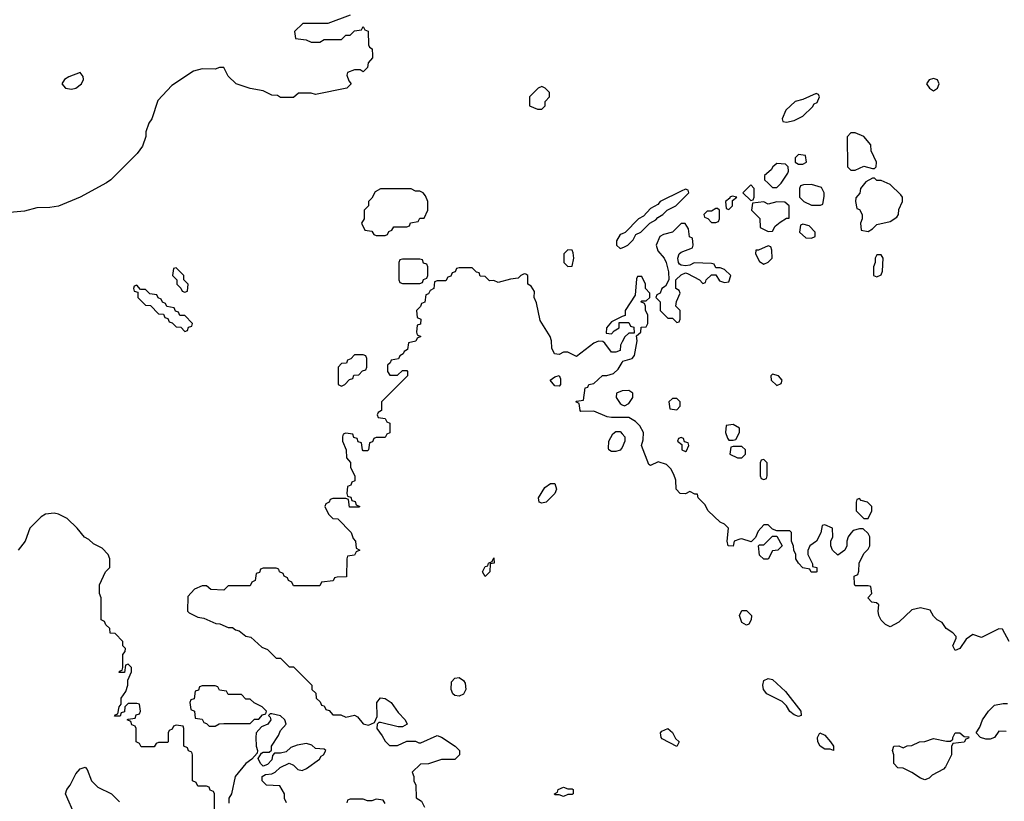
# Model space of a CAD drawing. Header units: inches. Extents: x 2348352 to 2479776, y 460422 to 613655.
# Tile 474 of 590: x 2447232 to 2451755, y 546576 to 550165. Entities that reach past the tile are written whole.
import ezdxf

# ---------------------------------------------------------------- set-up
doc = ezdxf.new("R2010")
doc.units = ezdxf.units.IN
doc.header["$MEASUREMENT"] = 0
for name, color, linetype in [('C4544', 7, 'Continuous'), ('C4545', 7, 'Continuous'), ('C4554', 7, 'Continuous')]:
    doc.layers.add(name, color=color, linetype=linetype)

msp = doc.modelspace()

# ---------------------------------------------------------------- linework, layer by layer
at = {"layer": 'C4544', "color": 4}
for points, elevation in [([(2448851.9, 550000), (2448852, 549990), (2448832.7, 549967.3), (2448830, 549946), (2448810, 549926), (2448795.3, 549935.3), (2448770, 549935.3), (2448738, 549922), (2448734, 549910), (2448743.6, 549883.6), (2448754, 549870), (2448734, 549850), (2448590, 549822), (2448570, 549828), (2448512.7, 549827.3), (2448490, 549808), (2448430, 549808), (2448416.4, 549816.4), (2448390, 549818), (2448350, 549838), (2448290, 549848.7), (2448226, 549870), (2448190, 549906), (2448170, 549946), (2448150, 549946), (2448130, 549938), (2448070, 549939), (2448030, 549929), (2447930, 549862), (2447866.4, 549793.6), (2447838, 549710), (2447824.7, 549690), (2447811.3, 549650), (2447810.9, 549629.1), (2447795.3, 549584.7), (2447772, 549550), (2447651, 549430), (2447630, 549416), (2447510, 549349.3), (2447410, 549309.3), (2447370, 549302.7), (2447310, 549301.2), (2447254.4, 549285.6), (2447170, 549277.6)], 36), ([(2450000, 549182.1), (2449990, 549178), (2449974, 549150), (2449974, 549130), (2449990, 549114), (2450000, 549118)], 44), ([(2450000, 548685.7), (2449992, 548670), (2449990, 548646), (2449970, 548638), (2449950, 548638), (2449920.4, 548680.4), (2449910, 548688), (2449890, 548688.7), (2449870, 548679), (2449790, 548618), (2449750, 548638), (2449730, 548638), (2449710, 548628), (2449688, 548630), (2449676.4, 548656.4), (2449675.3, 548690), (2449668.7, 548710), (2449623.2, 548783.2), (2449605.6, 548865.6), (2449595.3, 548890), (2449596.4, 548916.4), (2449582, 548942), (2449566, 548950), (2449566, 548990), (2449556.4, 548996.4), (2449550, 548998), (2449534, 548990), (2449522, 548978), (2449486.4, 548973.6), (2449430, 548958), (2449410, 548968), (2449390, 548966), (2449370, 548986), (2449347.3, 548987.3), (2449342, 549002), (2449330, 549006), (2449310, 549026), (2449250, 549026), (2449238, 549022), (2449232.7, 549007.3), (2449218, 549002), (2449212.7, 548987.3), (2449198, 548982), (2449190, 548966), (2449150, 548966), (2449138, 548962), (2449134, 548930), (2449118, 548922), (2449110, 548906), (2449098, 548902), (2449092.7, 548867.3), (2449078, 548862), (2449072.7, 548847.3), (2449054, 548830), (2449058, 548798), (2449074, 548790), (2449072.7, 548767.3), (2449058, 548762), (2449054, 548730), (2449058, 548718), (2449074, 548710), (2449058, 548702), (2449051.6, 548688.4), (2449018, 548682), (2449014, 548650), (2448998, 548642), (2448994, 548630), (2448978, 548622), (2448971.6, 548608.4), (2448938, 548602), (2448934, 548590), (2448922, 548578), (2448922, 548550), (2448932.7, 548532.7), (2448967.3, 548532.7), (2448990, 548554), (2449010, 548554), (2449014, 548550), (2449014, 548530), (2448894, 548410), (2448894, 548370), (2448878, 548362), (2448874, 548350), (2448878, 548338), (2448910, 548334), (2448918, 548318), (2448932.7, 548312.7), (2448932.7, 548267.3), (2448918, 548262), (2448910, 548246), (2448870, 548246), (2448858, 548242), (2448852.7, 548227.3), (2448838, 548222), (2448834, 548190), (2448830, 548186), (2448810, 548186), (2448806, 548190), (2448802, 548222), (2448787.3, 548227.3), (2448782, 548242), (2448767.3, 548247.3), (2448762, 548262), (2448730, 548266), (2448718, 548262), (2448714, 548250), (2448714, 548230), (2448732, 548190), (2448732.7, 548152.7), (2448751.6, 548131.6), (2448752, 548110), (2448771.6, 548068.4), (2448772, 548048), (2448758, 548042), (2448752.7, 548027.3), (2448738, 548022), (2448734, 547990), (2448738, 547978), (2448752.7, 547972.7), (2448758, 547958), (2448772.7, 547952.7), (2448778, 547938), (2448794, 547930), (2448790, 547926), (2448747.3, 547927.3), (2448742, 547962), (2448730, 547966), (2448670, 547966), (2448658, 547962), (2448654, 547950), (2448638, 547942), (2448634, 547930), (2448650, 547894), (2448670, 547874), (2448692.7, 547872.7), (2448754, 547810), (2448763.6, 547783.6), (2448774, 547770), (2448778, 547738), (2448794, 547730), (2448778, 547722), (2448770, 547706), (2448738, 547702), (2448734, 547690), (2448732.7, 547607.3), (2448690, 547606), (2448678, 547602), (2448671.6, 547588.4), (2448618, 547582), (2448610, 547566), (2448490, 547566), (2448482, 547582), (2448466, 547590), (2448462, 547602), (2448446, 547610), (2448442, 547622), (2448426, 547630), (2448422, 547642), (2448410, 547646), (2448350, 547646), (2448338, 547642), (2448332.7, 547627.3), (2448318, 547622), (2448314, 547590), (2448298, 547582), (2448290, 547566), (2448190, 547566), (2448170, 547546), (2448110, 547548), (2448090, 547566), (2448070, 547566), (2448034, 547550), (2448003.6, 547516.4), (2448002, 547450), (2448010, 547442), (2448050, 547422), (2448076.9, 547416.9), (2448132.7, 547392.7), (2448151.6, 547391.6), (2448190, 547374), (2448210, 547374), (2448223.6, 547363.6), (2448239.6, 547359.6), (2448270, 547334), (2448294, 547330), (2448343.6, 547283.6), (2448370, 547274), (2448410, 547234), (2448430, 547234), (2448470, 547194), (2448490, 547194), (2448574, 547110), (2448574, 547090), (2448592.7, 547072.7), (2448594, 547050), (2448612.7, 547032.7), (2448618, 547018), (2448630, 547014), (2448638, 546998), (2448652.7, 546992.7), (2448670, 546974), (2448707.3, 546972.7), (2448730, 546962), (2448770, 546972), (2448783.6, 546963.6), (2448810, 546932), (2448834.6, 546925.4), (2448862, 546938), (2448874.6, 546965.4), (2448872.7, 547030), (2448890, 547050.8), (2448910, 547048), (2448938, 547030), (2448970, 546984.7), (2449002, 546950), (2449012, 546930), (2448990, 546918), (2448970, 546918), (2448890, 546938), (2448882, 546938), (2448874, 546930), (2448872, 546910), (2448897.3, 546877.3), (2448910, 546852), (2448930, 546832), (2448967.3, 546832.7), (2449010, 546852), (2449050, 546852), (2449064.7, 546844.7), (2449074.6, 546845.4), (2449150, 546878), (2449170, 546871.3), (2449232, 546830), (2449252, 546810), (2449252, 546790), (2449230, 546768), (2449170, 546768.7), (2449110, 546748), (2449072.7, 546747.3), (2449034, 546710), (2449042, 546690), (2449042, 546670), (2449052, 546650), (2449052.7, 546592.7), (2449076.9, 546576.9), (2449092, 546550)], 44), ([(2450000, 548801.4), (2449950, 548778), (2449926.8, 548750), (2449925.4, 548725.4), (2449950, 548722), (2449963.1, 548736.9), (2449986, 548750), (2449986, 548774), (2450000, 548774)], 44), ([(2450000, 548338), (2449950, 548338), (2449930, 548342), (2449870, 548368), (2449810, 548366), (2449806, 548370), (2449802, 548402), (2449786, 548410), (2449790, 548414), (2449822, 548418), (2449830, 548474), (2449842, 548478), (2449846, 548490), (2449870, 548494), (2449909.1, 548530.9), (2449928.4, 548531.6), (2449959, 548541), (2449980.4, 548559.6), (2450000, 548591.7)], 44), ([(2450000, 548460.4), (2449999.6, 548460.4), (2449974, 548450), (2449972, 548430), (2449990, 548402), (2450000, 548397)], 44), ([(2450000, 548200.8), (2449999.8, 548200.2), (2449990, 548188.7), (2449970, 548182), (2449950, 548182), (2449938, 548190), (2449936.4, 548196.4), (2449938, 548230), (2449956.4, 548263.6), (2449970, 548274), (2449990, 548274), (2450000, 548263.1)], 44), ([(2448126, 546530), (2448126, 546610), (2448122, 546622), (2448107.3, 546627.3), (2448102, 546642), (2448090, 546646), (2448050, 546646), (2448042, 546662), (2448026, 546670), (2448026, 546790), (2448022, 546802), (2448007.3, 546807.3), (2448002, 546822), (2447986, 546830), (2447986, 546910), (2447982, 546922), (2447950, 546926), (2447938, 546922), (2447932.7, 546907.3), (2447918, 546902), (2447914, 546890), (2447914, 546850), (2447910, 546846), (2447870, 546846), (2447858, 546842), (2447850, 546826), (2447790, 546826), (2447782, 546842), (2447766, 546850), (2447766, 546910), (2447762, 546922), (2447747.3, 546927.3), (2447742, 546942), (2447726, 546950), (2447730, 546954), (2447762, 546958), (2447767.3, 546972.7), (2447782, 546978), (2447786, 546990), (2447782, 547022), (2447770, 547026), (2447730, 547026), (2447714, 547010), (2447712.7, 546987.3), (2447698, 546982), (2447692.7, 546967.3), (2447667.3, 546967.3), (2447670, 546974), (2447682, 546978), (2447688, 547010), (2447698, 547022), (2447698, 547050), (2447719, 547081), (2447728, 547110), (2447728, 547132), (2447746, 547170), (2447746, 547190), (2447730, 547206), (2447718, 547202), (2447712.7, 547167.3), (2447688.4, 547168.4), (2447690, 547174), (2447702, 547178), (2447706, 547190), (2447706, 547250), (2447716.4, 547263.6), (2447718, 547278), (2447706, 547290), (2447706, 547310), (2447670, 547346), (2447648, 547348), (2447646, 547370), (2447627.3, 547387.3), (2447622, 547402), (2447606, 547410), (2447606, 547510), (2447598, 547530), (2447598, 547570), (2447626, 547630), (2447646, 547650), (2447646, 547690), (2447638, 547710), (2447610, 547738), (2447570, 547758), (2447550, 547778), (2447528.9, 547788.9), (2447495.3, 547830), (2447450, 547874), (2447410, 547894), (2447390, 547899), (2447350, 547894), (2447330, 547882), (2447278.8, 547830), (2447257.3, 547770), (2447224, 547730)], 44), ([(2448458, 546570), (2448448.7, 546588.7), (2448448, 546610), (2448427.3, 546647.3), (2448366, 546650), (2448346, 546670), (2448346, 546690), (2448360.4, 546699.6), (2448390, 546702), (2448406, 546710), (2448428.4, 546731.6), (2448470, 546752), (2448490, 546742), (2448510, 546722), (2448530, 546718), (2448550, 546726.8), (2448608.7, 546770), (2448616.5, 546783.5), (2448628, 546790), (2448638, 546810), (2448630, 546815.3), (2448590, 546818), (2448573.6, 546833.6), (2448550, 546842), (2448506.4, 546833.6), (2448476.9, 546823.1), (2448456, 546804), (2448430, 546798), (2448402, 546798), (2448392.7, 546787.3), (2448390, 546766), (2448370, 546746), (2448350, 546738), (2448338, 546750), (2448327.3, 546772.7), (2448342, 546798), (2448350, 546802), (2448378, 546802), (2448388.4, 546811.6), (2448389, 546830), (2448421.2, 546878.8), (2448430, 546902), (2448455.3, 546930), (2448449, 546950), (2448430, 546969), (2448390, 546978), (2448382, 546978), (2448374, 546970), (2448382, 546962), (2448384.7, 546950), (2448371.3, 546930), (2448342, 546918), (2448318.8, 546890), (2448316.3, 546870), (2448318.8, 546830), (2448324.7, 546810), (2448322, 546798), (2448298, 546770), (2448270, 546749.2), (2448221, 546690), (2448204.7, 546610), (2448192, 546590), (2448192.7, 546567.3)], 44), ([(2447486, 546510), (2447442, 546610), (2447448, 546630), (2447464, 546650), (2447490, 546702), (2447510, 546724.7), (2447532.7, 546732.7), (2447542, 546722), (2447562, 546670), (2447590, 546642), (2447654, 546610), (2447690, 546574)], 44), ([(2448910, 546566), (2448902, 546582), (2448870, 546586), (2448850, 546578), (2448830, 546578), (2448810, 546586), (2448750, 546586), (2448738, 546582), (2448734, 546570)], 44)]:
    msp.add_lwpolyline(points, dxfattribs=dict(at, elevation=elevation))
for points, elevation in [([(2447510, 549922), (2447456.8, 549903.2), (2447438, 549890), (2447424.7, 549870), (2447442, 549850), (2447470, 549845.5), (2447490, 549850.8), (2447516, 549870), (2447525.2, 549890), (2447524, 549904)], 36), ([(2449630, 549858), (2449614, 549850), (2449574, 549810), (2449574, 549770), (2449610, 549754), (2449630, 549754), (2449646, 549770), (2449646, 549790), (2449666, 549810), (2449666, 549830), (2449646, 549850)], 44), ([(2449030, 549388), (2448890, 549388), (2448865.4, 549374.6), (2448850, 549346), (2448834, 549330), (2448834, 549310), (2448814, 549290), (2448814, 549250), (2448802, 549230), (2448818, 549198), (2448850, 549194), (2448858, 549178), (2448870, 549174), (2448910, 549174), (2448922, 549178), (2448927.3, 549192.7), (2448942, 549198), (2448950, 549214), (2449010, 549214), (2449022, 549218), (2449027.3, 549232.7), (2449062, 549238), (2449070, 549254), (2449090, 549254), (2449106, 549290), (2449106, 549330), (2449096.4, 549356.4), (2449086, 549370), (2449070, 549378), (2449050, 549378)], 44), ([(2449750, 549108), (2449732, 549090), (2449732, 549050), (2449750, 549032), (2449770, 549034), (2449777.2, 549070), (2449774, 549094), (2449770, 549106)], 44), ([(2449070, 549066), (2448990, 549066), (2448978, 549062), (2448974, 549050), (2448974, 548970), (2448978, 548958), (2448990, 548954), (2449070, 548954), (2449082, 548958), (2449087.3, 548972.7), (2449102, 548978), (2449106, 548990), (2449106, 549030), (2449102, 549042), (2449087.3, 549047.3), (2449082, 549062)], 44), ([(2447950, 549026), (2447938, 549022), (2447934, 548990), (2447954, 548970), (2447954, 548950), (2447972.7, 548932.7), (2447978, 548918), (2447990, 548914), (2448002, 548918), (2448006, 548950), (2447986, 548970), (2447986, 548990)], 44), ([(2447770, 548946), (2447758, 548942), (2447754, 548930), (2447758, 548918), (2447774, 548914), (2447774, 548890), (2447810, 548854), (2447832.7, 548852.7), (2447870, 548814), (2447892.7, 548812.7), (2447898, 548798), (2447912.7, 548792.7), (2447918, 548778), (2447932.7, 548772.7), (2447950, 548754), (2447972.7, 548752.7), (2447990, 548734), (2448002, 548738), (2448007.3, 548752.7), (2448022, 548758), (2448026, 548770), (2447990, 548806), (2447967.3, 548807.3), (2447962, 548822), (2447947.3, 548827.3), (2447942, 548842), (2447907.3, 548847.3), (2447902, 548862), (2447887.3, 548867.3), (2447882, 548882), (2447867.3, 548887.3), (2447862, 548902), (2447830, 548906), (2447810, 548926), (2447786, 548926)], 44), ([(2448810, 548626), (2448770, 548626), (2448752.7, 548607.3), (2448738, 548602), (2448732.7, 548587.3), (2448710, 548586), (2448694, 548570), (2448694, 548490), (2448710, 548482), (2448726, 548490), (2448747.3, 548512.7), (2448762, 548518), (2448767.3, 548532.7), (2448790, 548534), (2448807.3, 548552.7), (2448822, 548558), (2448826, 548570), (2448826, 548610), (2448822, 548622)], 44), ([(2449710, 548482), (2449690, 548484), (2449669.3, 548510), (2449690, 548524.7), (2449710, 548532), (2449716, 548516), (2449716, 548490)], 44), ([(2449630, 547945.2), (2449618, 547950), (2449615.3, 547970), (2449643.7, 548016.3), (2449670, 548034.8), (2449690, 548036), (2449698, 548010), (2449690.4, 547989.7), (2449650, 547949.4)], 44), ([(2449370, 547608), (2449358, 547630), (2449370, 547654), (2449382, 547658), (2449386, 547670), (2449402, 547678), (2449410, 547694), (2449411, 547670), (2449392.7, 547667.3), (2449391, 547630)], 44), ([(2448130, 547106), (2448070, 547106), (2448058, 547102), (2448052.7, 547087.3), (2448038, 547082), (2448032.7, 547047.3), (2448018, 547042), (2448014, 547030), (2448018, 546998), (2448034, 546990), (2448038, 546958), (2448070, 546954), (2448078, 546938), (2448090, 546934), (2448102, 546922), (2448130, 546922), (2448148.4, 546931.6), (2448170, 546934), (2448290, 546934), (2448310, 546954), (2448330, 546954), (2448347.3, 546972.7), (2448362, 546978), (2448366, 546990), (2448346, 547010), (2448308.4, 547028.4), (2448290, 547046), (2448270, 547046), (2448250, 547066), (2448190, 547066), (2448182, 547082), (2448150, 547086), (2448142, 547102)], 44), ([(2449250, 547059), (2449230, 547062), (2449222, 547070), (2449214, 547090), (2449215.3, 547124.7), (2449230, 547142), (2449250, 547144.7), (2449271.1, 547131.1), (2449278.8, 547118.8), (2449281, 547090), (2449270, 547068.7)], 44), ([(2449750, 546634), (2449770, 546634), (2449774, 546630), (2449774, 546610), (2449770, 546608), (2449750, 546608), (2449730, 546598), (2449710, 546606), (2449690, 546606), (2449688, 546610), (2449702, 546618), (2449706, 546630), (2449730, 546642)], 44)]:
    msp.add_lwpolyline(points, close=True, dxfattribs=dict(at, elevation=elevation))
at = {"layer": 'C4545', "color": 4, "elevation": 36}
msp.add_lwpolyline([(2448750, 550186), (2448647.3, 550147.3), (2448532.7, 550147.3), (2448494, 550110), (2448498, 550078), (2448547.3, 550072.7), (2448570, 550062), (2448610, 550062), (2448630, 550074), (2448710, 550074), (2448730, 550094), (2448750, 550094), (2448770, 550114), (2448802, 550118), (2448810, 550134), (2448818, 550118), (2448832.7, 550112.7), (2448834, 550050), (2448838, 550038), (2448851.6, 550031.6), (2448851.9, 550000)], dxfattribs=at)
at = {"layer": 'C4554', "color": 4, "elevation": 44}
for points in [[(2451430, 549895.3), (2451410, 549888), (2451398, 549870), (2451412, 549850), (2451430, 549838), (2451448, 549850), (2451455.3, 549870), (2451448.4, 549888.4)], [(2450890, 549826), (2450830, 549798), (2450794, 549790), (2450752, 549750), (2450734, 549710), (2450738, 549698), (2450754, 549694), (2450790, 549702), (2450830, 549722), (2450874.6, 549765.4), (2450882, 549778), (2450894.6, 549785.4), (2450906, 549810), (2450902, 549822)], [(2451070, 549646), (2451050, 549646), (2451032.7, 549627.3), (2451034, 549490), (2451050, 549474), (2451070, 549474), (2451110, 549492), (2451150, 549482), (2451158, 549482), (2451166, 549490), (2451168, 549510), (2451143.1, 549563.1), (2451142, 549590), (2451110, 549628)], [(2450710, 549504), (2450691.3, 549490), (2450684.7, 549475.3), (2450654, 549450), (2450654, 549430), (2450670, 549414), (2450690, 549394), (2450710, 549394), (2450730, 549414), (2450760.2, 549459.8), (2450764, 549470), (2450762, 549490), (2450750, 549502)], [(2450810, 549546), (2450794, 549530), (2450794, 549510), (2450810, 549502), (2450830, 549502), (2450846, 549510), (2450842, 549542)], [(2451158, 549438), (2451150, 549438), (2451119.6, 549420.4), (2451094, 549390), (2451091.6, 549368.4), (2451072.7, 549347.3), (2451072, 549330), (2451078, 549298), (2451090, 549294), (2451102, 549270), (2451102, 549250), (2451094, 549230), (2451098, 549198), (2451130, 549192), (2451150, 549204.7), (2451170, 549224.7), (2451230, 549238), (2451262, 549258), (2451269, 549271), (2451270, 549294), (2451288, 549330), (2451288, 549350), (2451280.4, 549360.4), (2451230, 549408), (2451190, 549426), (2451170, 549426)], [(2450590, 549406), (2450554, 549370), (2450590, 549334), (2450602, 549338), (2450606, 549350), (2450606, 549390)], [(2450870, 549408.7), (2450832.7, 549407.3), (2450818, 549402), (2450814, 549390), (2450814, 549350), (2450834, 549330), (2450870, 549314), (2450910, 549314), (2450922, 549318), (2450927.3, 549352.7), (2450928, 549370), (2450914.6, 549394.6)], [(2450505.4, 549354.6), (2450494, 549350), (2450494, 549346), (2450474, 549330), (2450478, 549298), (2450490, 549294), (2450506, 549310), (2450506, 549334), (2450526, 549350)], [(2450710, 549328), (2450670, 549318), (2450650, 549328), (2450598, 549322), (2450594, 549290), (2450631.6, 549251.6), (2450634, 549210), (2450670, 549192), (2450690, 549194), (2450703.1, 549216.9), (2450724.7, 549235.3), (2450754, 549254), (2450766, 549254), (2450766, 549310), (2450747.3, 549327.3)], [(2450438, 549298), (2450430, 549298), (2450410, 549286), (2450390, 549286), (2450374, 549270), (2450378, 549258), (2450392.7, 549252.7), (2450410, 549234), (2450430, 549234), (2450442, 549238), (2450446, 549250), (2450446, 549290)], [(2450270, 549228.7), (2450230.9, 549189.1), (2450190, 549179), (2450172, 549170), (2450156, 549130), (2450163.6, 549103.6), (2450192, 549070), (2450202, 549050), (2450212.7, 549007.3), (2450214, 548970), (2450198, 548942), (2450182, 548930), (2450174, 548910), (2450158, 548902), (2450154, 548890), (2450174, 548870), (2450174, 548830), (2450210, 548794), (2450230, 548794), (2450250, 548774), (2450262, 548778), (2450266, 548790), (2450266, 548830), (2450246, 548850), (2450248.4, 548871.6), (2450266, 548910), (2450262, 548922), (2450246, 548930), (2450246, 548970), (2450270, 548994), (2450290, 549002), (2450299.6, 548999.6), (2450354, 548970), (2450370, 548954), (2450382, 548958), (2450386, 548970), (2450410, 548994), (2450430, 548994), (2450446, 548966), (2450470, 548958), (2450490, 548962), (2450498, 548990), (2450470, 549018), (2450450, 549026), (2450430, 549026), (2450422, 549042), (2450410, 549046), (2450330, 549048), (2450310, 549038), (2450290, 549035.3), (2450270, 549038), (2450263.1, 549043.1), (2450258, 549050), (2450255.3, 549070), (2450262, 549090), (2450270, 549098), (2450322, 549118), (2450326, 549130), (2450322, 549162), (2450308.4, 549168.4), (2450304, 549204), (2450288.4, 549228.4)], [(2450830, 549226), (2450818, 549222), (2450814, 549190), (2450843.6, 549163.6), (2450870, 549162), (2450886, 549170), (2450886, 549190), (2450858, 549218)], [(2450670, 549126), (2450626, 549106), (2450614, 549106), (2450612, 549090), (2450630, 549054), (2450650, 549042), (2450670, 549052), (2450688, 549070), (2450687.3, 549107.3), (2450682, 549122)], [(2451190, 549086), (2451170, 549086), (2451162, 549070), (2451162, 549050), (2451154, 549030), (2451154, 548990), (2451170, 548984.7), (2451190, 548994), (2451195.3, 549010), (2451198, 549070)], [(2450690, 548538), (2450682, 548530), (2450684.7, 548510), (2450710, 548484.7), (2450730, 548494), (2450734, 548510), (2450718, 548530)], [(2450250, 548426), (2450230, 548426), (2450214, 548410), (2450218, 548378), (2450250, 548374), (2450266, 548390), (2450266, 548410)], [(2450510, 548306), (2450478, 548302), (2450474, 548270), (2450483.6, 548243.6), (2450490, 548234), (2450510, 548234), (2450522, 548238), (2450538, 548270), (2450538, 548290)], [(2450270, 548246), (2450258, 548242), (2450254, 548230), (2450274, 548214), (2450274, 548190), (2450290, 548182), (2450295.3, 548184.7), (2450306, 548210), (2450302, 548222), (2450286, 548226), (2450282, 548242)], [(2450550, 548206), (2450510, 548206), (2450498, 548202), (2450494, 548170), (2450530, 548154), (2450550, 548154), (2450566, 548170), (2450566, 548190)], [(2450650, 548146), (2450638, 548142), (2450634, 548130), (2450634, 548070), (2450638, 548058), (2450650, 548054), (2450662, 548058), (2450666, 548070), (2450666, 548130)], [(2451090, 547966), (2451078, 547962), (2451074, 547950), (2451074, 547910), (2451110, 547874), (2451130, 547874), (2451146, 547910), (2451146, 547930), (2451126, 547950), (2451098, 547958)], [(2450650, 547688), (2450630, 547706), (2450626, 547750), (2450630, 547754), (2450650, 547754), (2450690, 547794), (2450710, 547794), (2450734, 547750), (2450714, 547730), (2450690, 547726), (2450670, 547688)], [(2450570, 547385.2), (2450550, 547398), (2450538, 547430), (2450550, 547452), (2450570, 547452), (2450594, 547430), (2450592, 547410), (2450582, 547390)], [(2450810, 546965.2), (2450790, 546973.2), (2450770, 546989.2), (2450754.8, 547014.8), (2450734.2, 547034.2), (2450664, 547070), (2450649.2, 547090), (2450646, 547110), (2450650, 547131), (2450670, 547140.7), (2450690, 547134.9), (2450750, 547080.5), (2450820.7, 546990), (2450822, 546970)], [(2450250, 546828), (2450183.1, 546863.1), (2450178, 546870), (2450175.3, 546890), (2450182, 546898), (2450210, 546911.3), (2450230, 546892), (2450244.7, 546864.7), (2450262, 546850)], [(2450970, 546809), (2450955.3, 546815.3), (2450930, 546815.3), (2450909, 546829), (2450899, 546850), (2450897.2, 546870), (2450908, 546890), (2450930, 546880.7), (2450956.3, 546850), (2450970.6, 546830)], [(2451390, 546675.3), (2451370, 546682), (2451330, 546708.7), (2451290, 546728), (2451266, 546730), (2451248, 546750), (2451248, 546790), (2451242, 546810), (2451248, 546830), (2451271.1, 546831.1), (2451290, 546822), (2451308.9, 546831.1), (2451330, 546832), (2451366, 546850), (2451390, 546851.3), (2451430, 546864.7), (2451490, 546852), (2451507.3, 546852.7), (2451518, 546862), (2451518, 546870), (2451530, 546891.3), (2451551.1, 546891.1), (2451570, 546874), (2451592.7, 546872.7), (2451590, 546866), (2451578, 546862), (2451570, 546848), (2451518, 546842), (2451512.7, 546827.3), (2451512, 546790), (2451485.4, 546734.6), (2451476, 546724), (2451424, 546696), (2451410, 546682)]]:
    msp.add_lwpolyline(points, close=True, dxfattribs=at)
for points in [[(2450000, 549118), (2450010, 549122), (2450026, 549130), (2450050, 549154), (2450062, 549178), (2450086, 549190), (2450126, 549230), (2450154.6, 549245.4), (2450163.1, 549256.9), (2450186, 549270), (2450206, 549290), (2450246, 549310), (2450306, 549370), (2450302, 549382), (2450290, 549386), (2450270, 549378), (2450174, 549330), (2450163.6, 549316.4), (2450130, 549298), (2450096.9, 549263.1), (2450074, 549250), (2450012.7, 549187.3), (2450000, 549182.1)], [(2450000, 548591.7), (2450003.1, 548596.9), (2450046, 548610), (2450056.4, 548623.6), (2450068, 548690), (2450066, 548714), (2450086, 548730), (2450087.3, 548752.7), (2450110, 548754), (2450118, 548770), (2450118, 548810), (2450106, 548830), (2450106, 548850), (2450102, 548862), (2450086, 548870), (2450090, 548874), (2450110, 548874), (2450126, 548890), (2450126, 548910), (2450106, 548930), (2450106, 548950), (2450090, 548986), (2450070, 548986), (2450064.7, 548975.3), (2450059.6, 548900.4), (2450014, 548830), (2450012.7, 548807.3), (2450000, 548801.4)], [(2450000, 548774), (2450030, 548774), (2450038, 548758), (2450052.7, 548752.7), (2450054, 548726), (2450030, 548726), (2450011.6, 548708.4), (2450000, 548685.7)], [(2450000, 548397), (2450010, 548392), (2450030, 548402), (2450048.7, 548430), (2450048, 548450), (2450030, 548462), (2450000, 548460.4)], [(2451778, 547310), (2451747.3, 547367.3), (2451730, 547368), (2451650, 547328), (2451610, 547342), (2451579.8, 547320.2), (2451550, 547278), (2451529, 547269), (2451518, 547290), (2451534.6, 547325.4), (2451533.6, 547333.6), (2451518, 547350), (2451488, 547370), (2451470, 547398), (2451446, 547410), (2451430, 547426), (2451414, 547454), (2451370, 547464), (2451330, 547455.3), (2451270, 547399), (2451230, 547378), (2451210, 547388), (2451190, 547408), (2451179, 547430), (2451175.3, 547450), (2451178, 547478), (2451167.3, 547487.3), (2451146, 547490), (2451128, 547510), (2451146, 547530), (2451142, 547562), (2451130, 547566), (2451070, 547566), (2451067.3, 547572.7), (2451066, 547610), (2451082, 547618), (2451087.3, 547632.7), (2451088, 547670), (2451110, 547714), (2451130, 547734), (2451138, 547750), (2451138, 547790), (2451130, 547806), (2451107.3, 547827.3), (2451090, 547828), (2451061, 547819), (2451050, 547808), (2451038, 547790), (2451031.3, 547770), (2451031.3, 547750), (2451022, 547730), (2450990, 547706), (2450966, 547730), (2450958, 547750), (2450958, 547770), (2450968, 547790), (2450966, 547830), (2450930, 547846), (2450918, 547842), (2450911.6, 547808.4), (2450892, 547770), (2450862, 547750), (2450852.7, 547727.3), (2450852, 547710), (2450874, 547666), (2450874, 547654), (2450894, 547650), (2450894, 547630), (2450890, 547628), (2450868.4, 547628.4), (2450862, 547642), (2450830, 547648), (2450809.1, 547669.1), (2450798, 547690), (2450798, 547710), (2450788, 547730), (2450787.3, 547747.3), (2450778, 547770), (2450778, 547810), (2450770, 547818), (2450710, 547818), (2450690, 547826), (2450670, 547846), (2450650, 547846), (2450623.6, 547816.4), (2450612.7, 547787.3), (2450592, 547768), (2450550, 547782), (2450539.6, 547780.4), (2450514, 547770), (2450510, 547748), (2450486, 547750), (2450482, 547770), (2450488, 547830), (2450468.9, 547848.9), (2450450, 547858), (2450395.3, 547910), (2450379, 547939), (2450348, 547970), (2450346, 547986), (2450334, 547986), (2450310, 547998), (2450290, 547988), (2450266, 547990), (2450248, 548010), (2450246, 548050), (2450236.4, 548076.4), (2450223.1, 548103.1), (2450203.1, 548123.1), (2450164.7, 548135.3), (2450130, 548118), (2450122, 548122), (2450088.7, 548210), (2450096.4, 548236.4), (2450098, 548270), (2450080.4, 548300.4), (2450060.4, 548320.4), (2450030, 548338), (2450000, 548338)], [(2450000, 548263.1), (2450012, 548250), (2450012, 548230), (2450000, 548200.8)], [(2451763.6, 546896.4), (2451730, 546898), (2451710, 546868.7), (2451690, 546862), (2451670, 546862), (2451646, 546870), (2451626, 546890), (2451643.1, 546916.9), (2451655.3, 546950), (2451682, 546990), (2451710, 547018), (2451750, 547026), (2451770, 547024.7)]]:
    msp.add_lwpolyline(points, dxfattribs=at)

doc.saveas('drawing.dxf')
